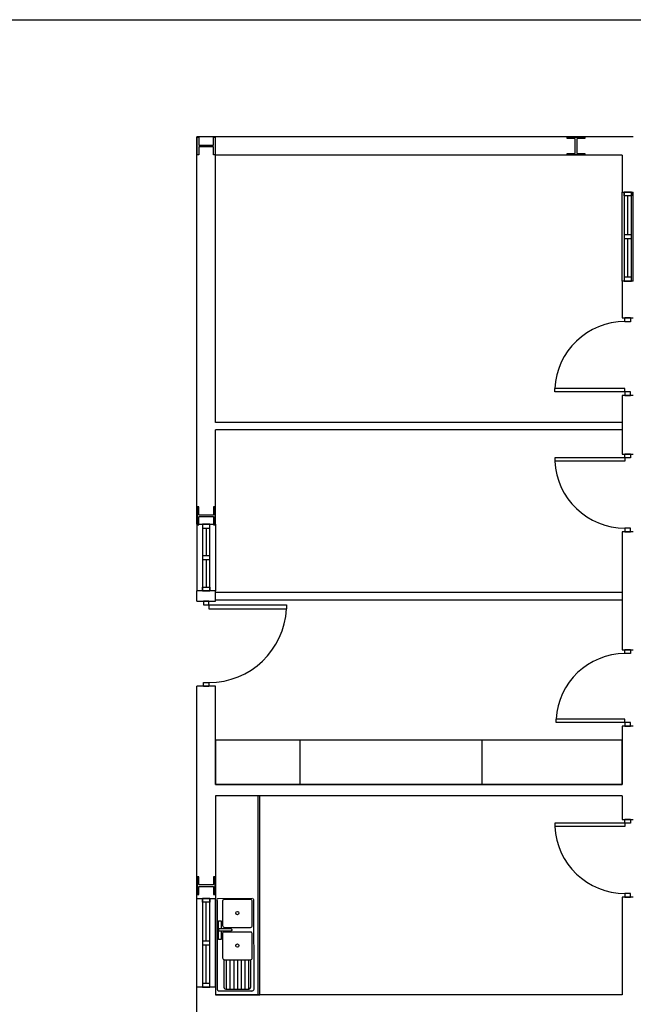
# Model space of a CAD drawing. Header units: millimetres. Extents: x -559 to 10735, y -2326 to 222.
# Tile 386 of 656: x 2622.21 to 2626.52, y -1844.11 to -1837.2. Entities that reach past the tile are written whole.
import ezdxf

# ---------------------------------------------------------------- set-up
doc = ezdxf.new("R2010")
doc.units = ezdxf.units.MM
doc.header["$LTSCALE"] = 4
doc.layers.add('Extremos da Area Total', color=253, linetype='Continuous')
doc.layers.add('Planta Baixa', color=251, linetype='Continuous')

# ---------------------------------------------------------------- blocks, each defined once
blk = doc.blocks.new('A1063DH-flat-1-flat-1')
at = {"color": 9}
blk.add_line((0.455, -0.581), (0.457, -0.573), dxfattribs=at)
for points in [[(0.476, 0.625), (0.016, 0.623, 0.553012), (0.001, 0.599, 0.624336)], [(0.001, 0.599), (0.001, -0.599, 0.285257), (0.016, -0.623, 0.233769)], [(0.451, 0.61), (0.095, 0.61, 0.467329), (0.076, 0.587, 0.836247)], [(0.076, 0.587), (0.076, 0.26, 0.40231), (0.101, 0.234, 0.020408)], [(0.476, 0.26), (0.474, 0.592, 0.499438), (0.451, 0.61, 6.940275)], [(0.501, -0.599), (0.499, 0.607, 0.373967), (0.486, 0.623, -14.45072)], [(0.182, 0.183), (0.026, 0.183), (0.026, 0.221), (0.182, 0.221, -0.817655), (0.189, 0.184, 4.933965)], [(0.451, 0.172), (0.095, 0.172, 0.467329), (0.076, 0.149, 0.836247)], [(0.076, 0.149), (0.076, -0.177, 0.40231), (0.101, -0.203, 0.020408)], [(0.101, 0.234), (0.451, 0.234, 0.426218), (0.476, 0.26, -1.041667)], [(0.476, -0.177), (0.474, 0.154, 0.499438), (0.451, 0.172, 6.940275)], [(0.093, -0.202), (0.093, -0.573, 0.285257), (0.108, -0.597, 0.233769)], [(0.101, -0.203), (0.451, -0.203, 0.426218), (0.476, -0.177, -1.041667)], [(0.118, -0.599), (0.432, -0.599, 0.331496), (0.455, -0.581, -0.744843)]]:
    blk.add_lwpolyline(points, format="xyb", dxfattribs=at)
for points in [[(0.057, 0.183), (0.057, 0.073), (0.02, 0.073), (0.02, 0.323), (0.057, 0.323), (0.057, 0.221)], [(0.126, -0.203), (0.126, -0.599)], [(0.176, -0.203), (0.176, -0.599)], [(0.226, -0.203), (0.226, -0.599)], [(0.276, -0.203), (0.276, -0.599)], [(0.326, -0.203), (0.326, -0.599)], [(0.376, -0.203), (0.376, -0.599)], [(0.426, -0.203), (0.426, -0.599)], [(0.457, -0.573), (0.457, -0.203)], [(0.016, -0.623), (0.026, -0.625)], [(0.026, -0.625), (0.472, -0.625)], [(0.108, -0.597), (0.118, -0.599)]]:
    blk.add_lwpolyline(points, dxfattribs=at)
for centre in [(0.276, 0.428), (0.276, -0.011)]:
    blk.add_circle(centre, 0.0214, dxfattribs=at)
blk.add_arc((0.47, -0.594), 0.0315, 274.095, 350.2366, dxfattribs=at)
blk = doc.blocks.new('A1170DK-flat-1-flat-1')
at = {"color": 9}
for p, q in [((0.6, 2.69), (0, 2.69)), ((0, 2.69), (0, 0)), ((0.58, 0), (0.58, 2.69)), ((0.6, 0), (0.6, 2.69)), ((0, 0), (0.6, 0))]:
    blk.add_line(p, q, dxfattribs=at)
blk = doc.blocks.new('AUW01D3S-flat-13-flat-1')
at = {"color": 9}
for p, q in [((-0.125, 0), (-0.125, 1.2)), ((0.125, 0), (0.125, 1.2))]:
    blk.add_line(p, q, dxfattribs=at)
blk = doc.blocks.new('AUD18D1S-flat-31-flat-1')
at = {"color": 9}
for p, q in [((-0.125, 1.2), (0.125, 1.2)), ((0.125, 0), (-0.125, 0))]:
    blk.add_line(p, q, dxfattribs=at)
blk = doc.blocks.new('AUD19D1S-flat-31-flat-1')
at = {"color": 9}
for p, q in [((0, 1.2), (0, 1.2)), ((0, 0), (0, 0))]:
    blk.add_line(p, q, dxfattribs=at)
blk = doc.blocks.new('AUD37D1S-flat-83-flat-1')
at = {"color": 9}
for p, q in [((-0.05, 0.05), (-0.05, 0)), ((0.05, 0.05), (-0.05, 0.05)), ((-0.05, 0), (0.05, 0)), ((0.05, 0), (0.05, 0.05))]:
    blk.add_line(p, q, dxfattribs=at)
at = {"color": 9, "oblique": 36.8699, "width": 1.25, "flags": 3}
for p in [(-0.05, 0.05), (0, 0.05), (0.05, 0.05)]:
    blk.add_attdef('JAMBPT', p, '', height=0.00632, rotation=153.4349, dxfattribs=at)
at = {"color": 9, "width": 0.5, "flags": 3}
for p in [(-0.05, 0.05), (0, 0.05)]:
    blk.add_attdef('JAMBPT', p, '', height=0.01, rotation=90, dxfattribs=at)
blk = doc.blocks.new('AUD37D1S-flat-82-flat-1')
at = {"color": 9}
for p, q in [((-0.05, 0), (0.05, 0)), ((-0.05, -0.05), (-0.05, 0)), ((0.05, 0), (0.05, -0.05)), ((0.05, -0.05), (-0.05, -0.05))]:
    blk.add_line(p, q, dxfattribs=at)
at = {"color": 9, "text_generation_flag": 4, "flags": 3}
for p, height, rotation, width in [((-0.05, -0.05), 0.00632, 206.5651, 1.25), ((-0.05, -0.05), 0.01, 270, 0.5), ((0, -0.05), 0.00632, 206.5651, 1.25), ((0, -0.05), 0.01, 270, 0.5), ((0.05, -0.05), 0.00632, 206.5651, 1.25)]:
    blk.add_attdef('JAMBPT', p, '', height=height, rotation=rotation, dxfattribs=dict(at, width=width))
blk = doc.blocks.new('AUD40D1S-flat-26-flat-1')
at = {"color": 9}
for p, q in [((-0.05, 0.6), (-0.05, -0.6)), ((0.05, 0.6), (-0.05, 0.6)), ((0.05, -0.6), (0.05, 0.6)), ((-0.05, -0.6), (0.05, -0.6))]:
    blk.add_line(p, q, dxfattribs=at)
blk = doc.blocks.new('AUD40D1S-flat-25-flat-1')
at = {"color": 9}
for p, q in [((-0.05, 0.6), (-0.05, -0.6)), ((0.05, 0.6), (-0.05, 0.6)), ((0.05, -0.6), (0.05, 0.6)), ((-0.05, -0.6), (0.05, -0.6))]:
    blk.add_line(p, q, dxfattribs=at)
blk = doc.blocks.new('AUD37D1S-flat-81-flat-1')
at = {"color": 9}
for p, q in [((-0.05, 0.05), (-0.05, 0)), ((0.05, 0.05), (-0.05, 0.05)), ((-0.05, 0), (0.05, 0)), ((0.05, 0), (0.05, 0.05))]:
    blk.add_line(p, q, dxfattribs=at)
at = {"color": 9, "oblique": 36.8699, "width": 1.25, "flags": 3}
for p in [(-0.05, 0.05), (0, 0.05), (0.05, 0.05)]:
    blk.add_attdef('JAMBPT', p, '', height=0.00632, rotation=153.4349, dxfattribs=at)
at = {"color": 9, "width": 0.5, "flags": 3}
for p in [(-0.05, 0.05), (0, 0.05)]:
    blk.add_attdef('JAMBPT', p, '', height=0.01, rotation=90, dxfattribs=at)
blk = doc.blocks.new('AUW01D1S-flat-32-flat-1')
at = {"color": 9}
blk.add_line((0, -0.2625), (0, 0.2625), dxfattribs=at)
blk = doc.blocks.new('AUW01D1S-flat-31-flat-1')
at = {"color": 9}
blk.add_line((0, -0.2625), (0, 0.2625), dxfattribs=at)
blk = doc.blocks.new('AUD18D1S-flat-30-flat-1')
at = {"color": 9}
for p, q in [((-0.125, 0), (0.125, 0)), ((0.125, -1.15), (-0.125, -1.15))]:
    blk.add_line(p, q, dxfattribs=at)
blk = doc.blocks.new('AUD19D1S-flat-30-flat-1')
at = {"color": 9}
for p, q in [((0, 0), (0, 0)), ((0, -1.15), (0, -1.15))]:
    blk.add_line(p, q, dxfattribs=at)
blk = doc.blocks.new('AUD37D1S-flat-80-flat-1')
at = {"color": 9}
for p, q in [((0.0375, 0), (-0.0375, 0)), ((-0.0375, 0), (-0.0375, -0.05)), ((0.0375, -0.05), (0.0375, 0)), ((-0.0375, -0.05), (0.0375, -0.05))]:
    blk.add_line(p, q, dxfattribs=at)
at = {"color": 9, "oblique": 22.61986, "width": 1.083333, "flags": 3}
for p in [(-0.0375, -0.05), (0, -0.05), (0.0375, -0.05)]:
    blk.add_attdef('JAMBPT', p, '', height=0.00588, rotation=326.30993, dxfattribs=at)
at = {"color": 9, "width": 0.666667, "flags": 3}
for p in [(0, -0.05), (0.0375, -0.05)]:
    blk.add_attdef('JAMBPT', p, '', height=0.0075, rotation=270, dxfattribs=at)
blk = doc.blocks.new('AUD37D1S-flat-79-flat-1')
at = {"color": 9}
for p, q in [((-0.0375, 0.05), (0.0375, 0.05)), ((-0.0375, 0), (-0.0375, 0.05)), ((0.0375, 0), (-0.0375, 0)), ((0.0375, 0.05), (0.0375, 0))]:
    blk.add_line(p, q, dxfattribs=at)
at = {"color": 9, "text_generation_flag": 4, "flags": 3}
for p, height, rotation, width in [((-0.0375, 0.05), 0.00588, 33.69007, 1.083333), ((0, 0.05), 0.0075, 90, 0.666667), ((0, 0.05), 0.00588, 33.69007, 1.083333), ((0.0375, 0.05), 0.0075, 90, 0.666667), ((0.0375, 0.05), 0.00588, 33.69007, 1.083333)]:
    blk.add_attdef('JAMBPT', p, '', height=height, rotation=rotation, dxfattribs=dict(at, width=width))
blk = doc.blocks.new('AUD41D1S-flat-18-flat-1')
at = {"color": 9}
for p, q in [((0.0375, 0.575), (-0.0375, 0.575)), ((-0.0375, -0.575), (0.0375, -0.575))]:
    blk.add_line(p, q, dxfattribs=at)
blk = doc.blocks.new('AUD29D1S-flat-18-flat-1')
at = {"color": 9}
for p, q in [((0, 0.525), (0, 0.474)), ((0, 0.525), (1.05, 0.525)), ((0, 0.474), (1.05, 0.474)), ((1.05, 0.525), (1.05, 0.474))]:
    blk.add_line(p, q, dxfattribs=at)
blk.add_ellipse((0, 0.525), major_axis=(-0.742, 0.742), ratio=1, start_param=2.356194, end_param=3.878361, dxfattribs=at)
blk = doc.blocks.new('AUW01D3S-flat-12-flat-1')
at = {"color": 9}
for p, q in [((-0.125, 0), (-0.125, -0.9)), ((0.125, 0), (0.125, -0.9))]:
    blk.add_line(p, q, dxfattribs=at)
blk = doc.blocks.new('AUD18D1S-flat-29-flat-1')
at = {"color": 9}
for p, q in [((-0.125, 0), (0.125, 0)), ((0.125, -0.9), (-0.125, -0.9))]:
    blk.add_line(p, q, dxfattribs=at)
blk = doc.blocks.new('AUD19D1S-flat-29-flat-1')
at = {"color": 9}
for p, q in [((0, 0), (0, 0)), ((0, -0.9), (0, -0.9))]:
    blk.add_line(p, q, dxfattribs=at)
blk = doc.blocks.new('AUD37D1S-flat-78-flat-1')
at = {"color": 9}
for p, q in [((0.05, 0), (-0.05, 0)), ((-0.05, 0), (-0.05, -0.05)), ((0.05, -0.05), (0.05, 0)), ((-0.05, -0.05), (0.05, -0.05))]:
    blk.add_line(p, q, dxfattribs=at)
at = {"color": 9, "oblique": 36.8699, "width": 1.25, "flags": 3}
for p in [(-0.05, -0.05), (0, -0.05), (0.05, -0.05)]:
    blk.add_attdef('JAMBPT', p, '', height=0.00632, rotation=333.4349, dxfattribs=at)
at = {"color": 9, "width": 0.5, "flags": 3}
for p in [(0, -0.05), (0.05, -0.05)]:
    blk.add_attdef('JAMBPT', p, '', height=0.01, rotation=270, dxfattribs=at)
blk = doc.blocks.new('AUD37D1S-flat-77-flat-1')
at = {"color": 9}
for p, q in [((-0.05, 0.05), (0.05, 0.05)), ((-0.05, 0), (-0.05, 0.05)), ((0.05, 0), (-0.05, 0)), ((0.05, 0.05), (0.05, 0))]:
    blk.add_line(p, q, dxfattribs=at)
at = {"color": 9, "text_generation_flag": 4, "flags": 3}
for p, height, rotation, width in [((-0.05, 0.05), 0.00632, 26.5651, 1.25), ((0, 0.05), 0.01, 90, 0.5), ((0, 0.05), 0.00632, 26.5651, 1.25), ((0.05, 0.05), 0.01, 90, 0.5), ((0.05, 0.05), 0.00632, 26.5651, 1.25)]:
    blk.add_attdef('JAMBPT', p, '', height=height, rotation=rotation, dxfattribs=dict(at, width=width))
blk = doc.blocks.new('AUD40D1S-flat-24-flat-1')
at = {"color": 9}
for p, q in [((0.05, 0.45), (-0.05, 0.45)), ((-0.05, 0.45), (-0.05, -0.45)), ((0.05, -0.45), (0.05, 0.45)), ((-0.05, -0.45), (0.05, -0.45))]:
    blk.add_line(p, q, dxfattribs=at)
blk = doc.blocks.new('AUD40D1S-flat-23-flat-1')
at = {"color": 9}
for p, q in [((0.05, 0.45), (-0.05, 0.45)), ((-0.05, 0.45), (-0.05, -0.45)), ((0.05, -0.45), (0.05, 0.45)), ((-0.05, -0.45), (0.05, -0.45))]:
    blk.add_line(p, q, dxfattribs=at)
blk = doc.blocks.new('AUD37D1S-flat-76-flat-1')
at = {"color": 9}
for p, q in [((0.05, 0), (-0.05, 0)), ((-0.05, 0), (-0.05, -0.05)), ((0.05, -0.05), (0.05, 0)), ((-0.05, -0.05), (0.05, -0.05))]:
    blk.add_line(p, q, dxfattribs=at)
at = {"color": 9, "oblique": 36.8699, "width": 1.25, "flags": 3}
for p in [(-0.05, -0.05), (0, -0.05), (0.05, -0.05)]:
    blk.add_attdef('JAMBPT', p, '', height=0.00632, rotation=333.4349, dxfattribs=at)
at = {"color": 9, "width": 0.5, "flags": 3}
for p in [(0, -0.05), (0.05, -0.05)]:
    blk.add_attdef('JAMBPT', p, '', height=0.01, rotation=270, dxfattribs=at)
blk = doc.blocks.new('AUW01D1S-flat-30-flat-1')
at = {"color": 9}
blk.add_line((0, 0.1875), (0, -0.1875), dxfattribs=at)
blk = doc.blocks.new('AUW01D1S-flat-29-flat-1')
at = {"color": 9}
blk.add_line((0, 0.1875), (0, -0.1875), dxfattribs=at)
blk = doc.blocks.new('AUD18D1S-flat-28-flat-1')
at = {"color": 9}
for p, q in [((-0.075, 1.03), (0.075, 1.03)), ((0.075, 0), (-0.075, 0))]:
    blk.add_line(p, q, dxfattribs=at)
blk = doc.blocks.new('AUD19D1S-flat-28-flat-1')
at = {"color": 9}
for p, q in [((0, 1.03), (0, 1.03)), ((0, 0), (0, 0))]:
    blk.add_line(p, q, dxfattribs=at)
blk = doc.blocks.new('AUD37D1S-flat-75-flat-1')
at = {"color": 9}
for p, q in [((-0.0375, 0.05), (-0.0375, 0)), ((0.0375, 0.05), (-0.0375, 0.05)), ((-0.0375, 0), (0.0375, 0)), ((0.0375, 0), (0.0375, 0.05))]:
    blk.add_line(p, q, dxfattribs=at)
at = {"color": 9, "oblique": 22.61986, "width": 1.083333, "flags": 3}
for p in [(-0.0375, 0.05), (0, 0.05), (0.0375, 0.05)]:
    blk.add_attdef('JAMBPT', p, '', height=0.00588, rotation=146.30993, dxfattribs=at)
at = {"color": 9, "width": 0.666667, "flags": 3}
for p in [(-0.0375, 0.05), (0, 0.05)]:
    blk.add_attdef('JAMBPT', p, '', height=0.0075, rotation=90, dxfattribs=at)
blk = doc.blocks.new('AUD37D1S-flat-74-flat-1')
at = {"color": 9}
for p, q in [((-0.0375, 0), (0.0375, 0)), ((-0.0375, -0.05), (-0.0375, 0)), ((0.0375, 0), (0.0375, -0.05)), ((0.0375, -0.05), (-0.0375, -0.05))]:
    blk.add_line(p, q, dxfattribs=at)
at = {"color": 9, "text_generation_flag": 4, "flags": 3}
for p, height, rotation, width in [((-0.0375, -0.05), 0.00588, 213.69007, 1.083333), ((-0.0375, -0.05), 0.0075, 270, 0.666667), ((0, -0.05), 0.00588, 213.69007, 1.083333), ((0, -0.05), 0.0075, 270, 0.666667), ((0.0375, -0.05), 0.00588, 213.69007, 1.083333)]:
    blk.add_attdef('JAMBPT', p, '', height=height, rotation=rotation, dxfattribs=dict(at, width=width))
blk = doc.blocks.new('AUD41D1S-flat-17-flat-1')
at = {"color": 9}
for p, q in [((0.0375, 0.515), (-0.0375, 0.515)), ((-0.0375, -0.515), (0.0375, -0.515))]:
    blk.add_line(p, q, dxfattribs=at)
blk = doc.blocks.new('AUD29D1S-flat-17-flat-1')
at = {"color": 9}
for p, q in [((-0.93, -0.465), (-0.93, -0.42)), ((0, -0.42), (-0.93, -0.42)), ((0, -0.465), (-0.93, -0.465)), ((0, -0.465), (0, -0.42))]:
    blk.add_line(p, q, dxfattribs=at)
blk.add_ellipse((0, -0.465), major_axis=(-0.658, 0.658), ratio=1, start_param=-0.785398, end_param=0.736768, dxfattribs=at)
blk = doc.blocks.new('AUD18D1S-flat-27-flat-1')
at = {"color": 9}
for p, q in [((-0.075, 1.05), (0.075, 1.05)), ((0.075, 0), (-0.075, 0))]:
    blk.add_line(p, q, dxfattribs=at)
blk = doc.blocks.new('AUD19D1S-flat-27-flat-1')
at = {"color": 9}
for p, q in [((0, 1.05), (0, 1.05)), ((0, 0), (0, 0))]:
    blk.add_line(p, q, dxfattribs=at)
blk = doc.blocks.new('AUD37D1S-flat-73-flat-1')
at = {"color": 9}
for p, q in [((-0.0375, 0.05), (-0.0375, 0)), ((0.0375, 0.05), (-0.0375, 0.05)), ((-0.0375, 0), (0.0375, 0)), ((0.0375, 0), (0.0375, 0.05))]:
    blk.add_line(p, q, dxfattribs=at)
at = {"color": 9, "oblique": 22.61986, "width": 1.083333, "flags": 3}
for p in [(-0.0375, 0.05), (0, 0.05), (0.0375, 0.05)]:
    blk.add_attdef('JAMBPT', p, '', height=0.00588, rotation=146.30993, dxfattribs=at)
at = {"color": 9, "width": 0.666667, "flags": 3}
for p in [(-0.0375, 0.05), (0, 0.05)]:
    blk.add_attdef('JAMBPT', p, '', height=0.0075, rotation=90, dxfattribs=at)
blk = doc.blocks.new('AUD37D1S-flat-72-flat-1')
at = {"color": 9}
for p, q in [((-0.0375, 0), (0.0375, 0)), ((-0.0375, -0.05), (-0.0375, 0)), ((0.0375, 0), (0.0375, -0.05)), ((0.0375, -0.05), (-0.0375, -0.05))]:
    blk.add_line(p, q, dxfattribs=at)
at = {"color": 9, "text_generation_flag": 4, "flags": 3}
for p, height, rotation, width in [((-0.0375, -0.05), 0.00588, 213.69007, 1.083333), ((-0.0375, -0.05), 0.0075, 270, 0.666667), ((0, -0.05), 0.00588, 213.69007, 1.083333), ((0, -0.05), 0.0075, 270, 0.666667), ((0.0375, -0.05), 0.00588, 213.69007, 1.083333)]:
    blk.add_attdef('JAMBPT', p, '', height=height, rotation=rotation, dxfattribs=dict(at, width=width))
blk = doc.blocks.new('AUD41D1S-flat-16-flat-1')
at = {"color": 9}
for p, q in [((0.0375, 0.525), (-0.0375, 0.525)), ((-0.0375, -0.525), (0.0375, -0.525))]:
    blk.add_line(p, q, dxfattribs=at)
blk = doc.blocks.new('AUD30D1S-flat-4-flat-1')
at = {"color": 9}
for p, q in [((-0.95, 0.475), (-0.95, 0.429)), ((0, 0.475), (-0.95, 0.475)), ((0, 0.429), (-0.95, 0.429)), ((0, 0.475), (0, 0.429))]:
    blk.add_line(p, q, dxfattribs=at)
blk.add_ellipse((0, 0.475), major_axis=(0.672, 0.672), ratio=1, start_param=2.404825, end_param=3.926991, dxfattribs=at)
blk = doc.blocks.new('AUD18D1S-flat-26-flat-1')
at = {"color": 9}
for p, q in [((-0.075, 1.05), (0.075, 1.05)), ((0.075, 0), (-0.075, 0))]:
    blk.add_line(p, q, dxfattribs=at)
blk = doc.blocks.new('AUD19D1S-flat-26-flat-1')
at = {"color": 9}
for p, q in [((0, 1.05), (0, 1.05)), ((0, 0), (0, 0))]:
    blk.add_line(p, q, dxfattribs=at)
blk = doc.blocks.new('AUD37D1S-flat-71-flat-1')
at = {"color": 9}
for p, q in [((-0.0375, 0.05), (-0.0375, 0)), ((0.0375, 0.05), (-0.0375, 0.05)), ((-0.0375, 0), (0.0375, 0)), ((0.0375, 0), (0.0375, 0.05))]:
    blk.add_line(p, q, dxfattribs=at)
at = {"color": 9, "oblique": 22.61986, "width": 1.083333, "flags": 3}
for p in [(-0.0375, 0.05), (0, 0.05), (0.0375, 0.05)]:
    blk.add_attdef('JAMBPT', p, '', height=0.00588, rotation=146.30993, dxfattribs=at)
at = {"color": 9, "width": 0.666667, "flags": 3}
for p in [(-0.0375, 0.05), (0, 0.05)]:
    blk.add_attdef('JAMBPT', p, '', height=0.0075, rotation=90, dxfattribs=at)
blk = doc.blocks.new('AUD37D1S-flat-70-flat-1')
at = {"color": 9}
for p, q in [((-0.0375, 0), (0.0375, 0)), ((-0.0375, -0.05), (-0.0375, 0)), ((0.0375, 0), (0.0375, -0.05)), ((0.0375, -0.05), (-0.0375, -0.05))]:
    blk.add_line(p, q, dxfattribs=at)
at = {"color": 9, "text_generation_flag": 4, "flags": 3}
for p, height, rotation, width in [((-0.0375, -0.05), 0.00588, 213.69007, 1.083333), ((-0.0375, -0.05), 0.0075, 270, 0.666667), ((0, -0.05), 0.00588, 213.69007, 1.083333), ((0, -0.05), 0.0075, 270, 0.666667), ((0.0375, -0.05), 0.00588, 213.69007, 1.083333)]:
    blk.add_attdef('JAMBPT', p, '', height=height, rotation=rotation, dxfattribs=dict(at, width=width))
blk = doc.blocks.new('AUD41D1S-flat-15-flat-1')
at = {"color": 9}
for p, q in [((0.0375, 0.525), (-0.0375, 0.525)), ((-0.0375, -0.525), (0.0375, -0.525))]:
    blk.add_line(p, q, dxfattribs=at)
blk = doc.blocks.new('AUD29D1S-flat-16-flat-1')
at = {"color": 9}
for p, q in [((-0.95, -0.475), (-0.95, -0.429)), ((0, -0.429), (-0.95, -0.429)), ((0, -0.475), (-0.95, -0.475)), ((0, -0.475), (0, -0.429))]:
    blk.add_line(p, q, dxfattribs=at)
blk.add_ellipse((0, -0.475), major_axis=(0.672, 0.672), ratio=1, start_param=0.785398, end_param=2.307564, dxfattribs=at)
blk = doc.blocks.new('AUW01D3S-flat-11-flat-1')
at = {"color": 9}
for p, q in [((-0.075, 0), (-0.075, 1.2)), ((0.075, 0), (0.075, 1.2))]:
    blk.add_line(p, q, dxfattribs=at)
blk = doc.blocks.new('AUD18D1S-flat-25-flat-1')
at = {"color": 9}
for p, q in [((-0.075, 1.2), (0.075, 1.2)), ((0.075, 0), (-0.075, 0))]:
    blk.add_line(p, q, dxfattribs=at)
blk = doc.blocks.new('AUD19D1S-flat-25-flat-1')
at = {"color": 9}
for p, q in [((0, 1.2), (0, 1.2)), ((0, 0), (0, 0))]:
    blk.add_line(p, q, dxfattribs=at)
blk = doc.blocks.new('AUD37D1S-flat-69-flat-1')
at = {"color": 9}
for p, q in [((-0.05, 0.05), (-0.05, 0)), ((0.05, 0.05), (-0.05, 0.05)), ((-0.05, 0), (0.05, 0)), ((0.05, 0), (0.05, 0.05))]:
    blk.add_line(p, q, dxfattribs=at)
at = {"color": 9, "oblique": 36.8699, "width": 1.25, "flags": 3}
for p in [(-0.05, 0.05), (0, 0.05), (0.05, 0.05)]:
    blk.add_attdef('JAMBPT', p, '', height=0.00632, rotation=153.4349, dxfattribs=at)
at = {"color": 9, "width": 0.5, "flags": 3}
for p in [(-0.05, 0.05), (0, 0.05)]:
    blk.add_attdef('JAMBPT', p, '', height=0.01, rotation=90, dxfattribs=at)
blk = doc.blocks.new('AUD37D1S-flat-68-flat-1')
at = {"color": 9}
for p, q in [((-0.05, 0), (0.05, 0)), ((-0.05, -0.05), (-0.05, 0)), ((0.05, 0), (0.05, -0.05)), ((0.05, -0.05), (-0.05, -0.05))]:
    blk.add_line(p, q, dxfattribs=at)
at = {"color": 9, "text_generation_flag": 4, "flags": 3}
for p, height, rotation, width in [((-0.05, -0.05), 0.00632, 206.5651, 1.25), ((-0.05, -0.05), 0.01, 270, 0.5), ((0, -0.05), 0.00632, 206.5651, 1.25), ((0, -0.05), 0.01, 270, 0.5), ((0.05, -0.05), 0.00632, 206.5651, 1.25)]:
    blk.add_attdef('JAMBPT', p, '', height=height, rotation=rotation, dxfattribs=dict(at, width=width))
blk = doc.blocks.new('AUD40D1S-flat-22-flat-1')
at = {"color": 9}
for p, q in [((-0.05, 0.6), (-0.05, -0.6)), ((0.05, 0.6), (-0.05, 0.6)), ((0.05, -0.6), (0.05, 0.6)), ((-0.05, -0.6), (0.05, -0.6))]:
    blk.add_line(p, q, dxfattribs=at)
blk = doc.blocks.new('AUD40D1S-flat-21-flat-1')
at = {"color": 9}
for p, q in [((-0.05, 0.6), (-0.05, -0.6)), ((0.05, 0.6), (-0.05, 0.6)), ((0.05, -0.6), (0.05, 0.6)), ((-0.05, -0.6), (0.05, -0.6))]:
    blk.add_line(p, q, dxfattribs=at)
blk = doc.blocks.new('AUD37D1S-flat-67-flat-1')
at = {"color": 9}
for p, q in [((-0.05, 0.05), (-0.05, 0)), ((0.05, 0.05), (-0.05, 0.05)), ((-0.05, 0), (0.05, 0)), ((0.05, 0), (0.05, 0.05))]:
    blk.add_line(p, q, dxfattribs=at)
at = {"color": 9, "oblique": 36.8699, "width": 1.25, "flags": 3}
for p in [(-0.05, 0.05), (0, 0.05), (0.05, 0.05)]:
    blk.add_attdef('JAMBPT', p, '', height=0.00632, rotation=153.4349, dxfattribs=at)
at = {"color": 9, "width": 0.5, "flags": 3}
for p in [(-0.05, 0.05), (0, 0.05)]:
    blk.add_attdef('JAMBPT', p, '', height=0.01, rotation=90, dxfattribs=at)
blk = doc.blocks.new('AUW01D1S-flat-28-flat-1')
at = {"color": 9}
blk.add_line((0, -0.2625), (0, 0.2625), dxfattribs=at)
blk = doc.blocks.new('AUW01D1S-flat-27-flat-1')
at = {"color": 9}
blk.add_line((0, -0.2625), (0, 0.2625), dxfattribs=at)
blk = doc.blocks.new('AUD18D1S-flat-24-flat-1')
at = {"color": 9}
for p, q in [((-0.075, 1.05), (0.075, 1.05)), ((0.075, 0), (-0.075, 0))]:
    blk.add_line(p, q, dxfattribs=at)
blk = doc.blocks.new('AUD19D1S-flat-24-flat-1')
at = {"color": 9}
for p, q in [((0, 1.05), (0, 1.05)), ((0, 0), (0, 0))]:
    blk.add_line(p, q, dxfattribs=at)
blk = doc.blocks.new('AUD37D1S-flat-66-flat-1')
at = {"color": 9}
for p, q in [((-0.0375, 0.05), (-0.0375, 0)), ((0.0375, 0.05), (-0.0375, 0.05)), ((-0.0375, 0), (0.0375, 0)), ((0.0375, 0), (0.0375, 0.05))]:
    blk.add_line(p, q, dxfattribs=at)
at = {"color": 9, "oblique": 22.61986, "width": 1.083333, "flags": 3}
for p in [(-0.0375, 0.05), (0, 0.05), (0.0375, 0.05)]:
    blk.add_attdef('JAMBPT', p, '', height=0.00588, rotation=146.30993, dxfattribs=at)
at = {"color": 9, "width": 0.666667, "flags": 3}
for p in [(-0.0375, 0.05), (0, 0.05)]:
    blk.add_attdef('JAMBPT', p, '', height=0.0075, rotation=90, dxfattribs=at)
blk = doc.blocks.new('AUD37D1S-flat-65-flat-1')
at = {"color": 9}
for p, q in [((-0.0375, 0), (0.0375, 0)), ((-0.0375, -0.05), (-0.0375, 0)), ((0.0375, 0), (0.0375, -0.05)), ((0.0375, -0.05), (-0.0375, -0.05))]:
    blk.add_line(p, q, dxfattribs=at)
at = {"color": 9, "text_generation_flag": 4, "flags": 3}
for p, height, rotation, width in [((-0.0375, -0.05), 0.00588, 213.69007, 1.083333), ((-0.0375, -0.05), 0.0075, 270, 0.666667), ((0, -0.05), 0.00588, 213.69007, 1.083333), ((0, -0.05), 0.0075, 270, 0.666667), ((0.0375, -0.05), 0.00588, 213.69007, 1.083333)]:
    blk.add_attdef('JAMBPT', p, '', height=height, rotation=rotation, dxfattribs=dict(at, width=width))
blk = doc.blocks.new('AUD41D1S-flat-14-flat-1')
at = {"color": 9}
for p, q in [((0.0375, 0.525), (-0.0375, 0.525)), ((-0.0375, -0.525), (0.0375, -0.525))]:
    blk.add_line(p, q, dxfattribs=at)
blk = doc.blocks.new('AUD30D1S-flat-3-flat-1')
at = {"color": 9}
for p, q in [((-0.95, 0.475), (-0.95, 0.429)), ((0, 0.475), (-0.95, 0.475)), ((0, 0.429), (-0.95, 0.429)), ((0, 0.475), (0, 0.429))]:
    blk.add_line(p, q, dxfattribs=at)
blk.add_ellipse((0, 0.475), major_axis=(0.672, 0.672), ratio=1, start_param=2.404825, end_param=3.926991, dxfattribs=at)

msp = doc.modelspace()

# ---------------------------------------------------------------- linework, layer by layer
at = {"layer": 'Extremos da Area Total'}
msp.add_lwpolyline([(2612.6025, -1838.8323), (2612.6025, -1837.197), (2661.1758, -1837.197), (2661.1758, -1851.2319), (2612.6025, -1851.2319), (2612.6025, -1839.1076)], dxfattribs=at)
at = {"layer": 'Planta Baixa'}
for p, q in [((2626.5161, -1838.0192), (2623.4519, -1838.0192)), ((2623.4519, -1840.7406), (2623.4519, -1838.0192)), ((2626.4382, -1838.149), (2623.5817, -1838.149)), ((2623.5817, -1840.0259), (2623.5817, -1838.149)), ((2626.4382, -1838.149), (2626.4382, -1838.4087)), ((2626.4382, -1839.032), (2626.4382, -1839.2916)), ((2626.4382, -1839.837), (2626.4382, -1840.2473)), ((2626.4382, -1840.0259), (2623.5817, -1840.0259)), ((2626.4382, -1840.0779), (2623.5817, -1840.0779)), ((2623.5817, -1840.7406), (2623.5817, -1840.0779)), ((2626.4382, -1840.7926), (2626.4382, -1841.623)), ((2623.4519, -1841.2808), (2623.4519, -1841.208)), ((2623.5817, -1841.2808), (2623.5817, -1841.208)), ((2626.4382, -1841.2205), (2623.5817, -1841.2205)), ((2626.4382, -1841.2724), (2623.5817, -1841.2724)), ((2623.4519, -1843.3687), (2623.4519, -1841.8781)), ((2623.5817, -1842.5688), (2623.5817, -1841.8781)), ((2626.4382, -1842.158), (2626.4382, -1842.5688)), ((2624.177, -1842.5688), (2624.177, -1842.2557)), ((2625.4539, -1842.5688), (2625.4539, -1842.2557)), ((2626.4382, -1842.5688), (2623.5817, -1842.5688)), ((2624.0492, -1842.5688), (2624.9526, -1842.5688)), ((2626.4382, -1842.6467), (2623.5817, -1842.6467)), ((2623.5817, -1842.6467), (2623.5817, -1843.3687)), ((2626.4382, -1842.6467), (2626.4382, -1842.8129)), ((2626.4382, -1843.3583), (2626.4382, -1844.0438)), ((2623.4519, -1844.7709), (2623.4519, -1843.9919)), ((2623.5817, -1843.9919), (2623.5817, -1844.0438)), ((2626.4382, -1844.0438), (2623.5817, -1844.0438))]:
    msp.add_line(p, q, dxfattribs=at)
for points in [[(2623.5791, -1838.1465), (2623.5688, -1838.1465), (2623.5688, -1838.0945, 0.414214), (2623.5636, -1838.0893), (2623.4701, -1838.0893, 0.414214), (2623.4649, -1838.0945), (2623.4649, -1838.1465), (2623.4545, -1838.1465), (2623.4545, -1838.0218), (2623.4649, -1838.0218), (2623.4649, -1838.0737, 0.414214), (2623.4701, -1838.0789), (2623.5636, -1838.0789, 0.414214), (2623.5688, -1838.0737), (2623.5688, -1838.0218), (2623.5791, -1838.0218)], [(2626.176, -1838.0218), (2626.176, -1838.0322), (2626.124, -1838.0322, 0.414214), (2626.1188, -1838.0374), (2626.1188, -1838.1309, 0.414214), (2626.124, -1838.1361), (2626.176, -1838.1361), (2626.176, -1838.1465), (2626.0513, -1838.1465), (2626.0513, -1838.1361), (2626.1033, -1838.1361, 0.414214), (2626.1084, -1838.1309), (2626.1084, -1838.0374, 0.414214), (2626.1033, -1838.0322), (2626.0513, -1838.0322), (2626.0513, -1838.0218)], [(2623.4545, -1840.7433), (2623.4649, -1840.7433), (2623.4649, -1840.6913, -0.414214), (2623.4701, -1840.6861), (2623.5636, -1840.6861, -0.414214), (2623.5688, -1840.6913), (2623.5688, -1840.7433), (2623.5791, -1840.7433), (2623.5791, -1840.6186), (2623.5688, -1840.6186), (2623.5688, -1840.6706, -0.414214), (2623.5636, -1840.6758), (2623.4701, -1840.6758, -0.414214), (2623.4649, -1840.6706), (2623.4649, -1840.6186), (2623.4545, -1840.6186)], [(2623.4545, -1843.3401), (2623.4649, -1843.3401), (2623.4649, -1843.2882, -0.414214), (2623.4701, -1843.283), (2623.5636, -1843.283, -0.414214), (2623.5688, -1843.2882), (2623.5688, -1843.3401), (2623.5791, -1843.3401), (2623.5791, -1843.2154), (2623.5688, -1843.2154), (2623.5688, -1843.2674, -0.414214), (2623.5636, -1843.2726), (2623.4701, -1843.2726, -0.414214), (2623.4649, -1843.2674), (2623.4649, -1843.2154), (2623.4545, -1843.2154)]]:
    msp.add_lwpolyline(points, format="xyb", close=True, dxfattribs=at)
msp.add_lwpolyline([(2623.5817, -1842.5688), (2626.4382, -1842.5688), (2626.4382, -1842.2557), (2623.5817, -1842.2557)], close=True, dxfattribs=at)

# ---------------------------------------------------------------- block references
at = {"layer": 'Planta Baixa', "xscale": 0.5193635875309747, "yscale": 0.5193635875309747, "zscale": 0.5193635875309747}
for name, p in [('AUW01D3S-flat-11-flat-1', (2626.4772, -1839.032)), ('AUD18D1S-flat-25-flat-1', (2626.4772, -1839.032)), ('AUD37D1S-flat-68-flat-1', (2626.4772, -1838.4087)), ('AUD40D1S-flat-22-flat-1', (2626.4772, -1838.7203)), ('AUD40D1S-flat-21-flat-1', (2626.4772, -1838.7203)), ('AUD19D1S-flat-25-flat-1', (2626.4772, -1839.032)), ('AUW01D1S-flat-27-flat-1', (2626.4772, -1838.571)), ('AUD37D1S-flat-67-flat-1', (2626.4772, -1838.7333)), ('AUW01D1S-flat-28-flat-1', (2626.4772, -1838.8697)), ('AUD37D1S-flat-69-flat-1', (2626.4772, -1839.032)), ('AUD18D1S-flat-26-flat-1', (2626.4772, -1839.837)), ('AUD37D1S-flat-70-flat-1', (2626.4772, -1839.2916)), ('AUD41D1S-flat-15-flat-1', (2626.4772, -1839.5643)), ('AUD19D1S-flat-26-flat-1', (2626.4772, -1839.837)), ('AUD29D1S-flat-16-flat-1', (2626.4577, -1839.5643)), ('AUD37D1S-flat-71-flat-1', (2626.4772, -1839.837)), ('AUD18D1S-flat-27-flat-1', (2626.4772, -1840.7926)), ('AUD37D1S-flat-72-flat-1', (2626.4772, -1840.2473)), ('AUD41D1S-flat-16-flat-1', (2626.4772, -1840.5199)), ('AUD19D1S-flat-27-flat-1', (2626.4772, -1840.7926)), ('AUD30D1S-flat-4-flat-1', (2626.4577, -1840.5199)), ('AUW01D3S-flat-12-flat-1', (2623.5168, -1840.7406)), ('AUD18D1S-flat-29-flat-1', (2623.5168, -1840.7406)), ('AUD37D1S-flat-78-flat-1', (2623.5168, -1840.7406)), ('AUD40D1S-flat-24-flat-1', (2623.5168, -1840.9743)), ('AUD40D1S-flat-23-flat-1', (2623.5168, -1840.9743)), ('AUD19D1S-flat-29-flat-1', (2623.5168, -1840.7406)), ('AUW01D1S-flat-30-flat-1', (2623.5168, -1840.8639)), ('AUD37D1S-flat-73-flat-1', (2626.4772, -1840.7926)), ('AUD37D1S-flat-76-flat-1', (2623.5168, -1840.9613)), ('AUW01D1S-flat-29-flat-1', (2623.5168, -1841.0846)), ('AUD37D1S-flat-77-flat-1', (2623.5168, -1841.208)), ('AUD18D1S-flat-30-flat-1', (2623.5168, -1841.2808)), ('AUD37D1S-flat-80-flat-1', (2623.5168, -1841.2808)), ('AUD41D1S-flat-18-flat-1', (2623.5168, -1841.5794)), ('AUD19D1S-flat-30-flat-1', (2623.5168, -1841.2808)), ('AUD29D1S-flat-18-flat-1', (2623.5363, -1841.5794)), ('AUD18D1S-flat-28-flat-1', (2626.4772, -1842.158)), ('AUD37D1S-flat-74-flat-1', (2626.4772, -1841.623)), ('AUD41D1S-flat-17-flat-1', (2626.4772, -1841.8905)), ('AUD19D1S-flat-28-flat-1', (2626.4772, -1842.158)), ('AUD29D1S-flat-17-flat-1', (2626.4577, -1841.8905)), ('AUD37D1S-flat-79-flat-1', (2623.5168, -1841.8781)), ('AUD37D1S-flat-75-flat-1', (2626.4772, -1842.158)), ('A1170DK-flat-1-flat-1', (2623.5817, -1844.0438)), ('AUD18D1S-flat-24-flat-1', (2626.4772, -1843.3583)), ('AUD37D1S-flat-65-flat-1', (2626.4772, -1842.8129)), ('AUD41D1S-flat-14-flat-1', (2626.4772, -1843.0856)), ('AUD19D1S-flat-24-flat-1', (2626.4772, -1843.3583)), ('AUD30D1S-flat-3-flat-1', (2626.4577, -1843.0856)), ('AUW01D3S-flat-13-flat-1', (2623.5168, -1843.9919)), ('AUD18D1S-flat-31-flat-1', (2623.5168, -1843.9919)), ('AUD37D1S-flat-82-flat-1', (2623.5168, -1843.3687)), ('AUD40D1S-flat-26-flat-1', (2623.5168, -1843.6803)), ('AUD40D1S-flat-25-flat-1', (2623.5168, -1843.6803)), ('AUD19D1S-flat-31-flat-1', (2623.5168, -1843.9919)), ('A1063DH-flat-1-flat-1', (2623.5927, -1843.6932)), ('AUD37D1S-flat-66-flat-1', (2626.4772, -1843.3583)), ('AUW01D1S-flat-31-flat-1', (2623.5168, -1843.531)), ('AUD37D1S-flat-81-flat-1', (2623.5168, -1843.6933)), ('AUW01D1S-flat-32-flat-1', (2623.5168, -1843.8296)), ('AUD37D1S-flat-83-flat-1', (2623.5168, -1843.9919))]:
    msp.add_blockref(name, p, dxfattribs=at)

doc.saveas('drawing.dxf')
